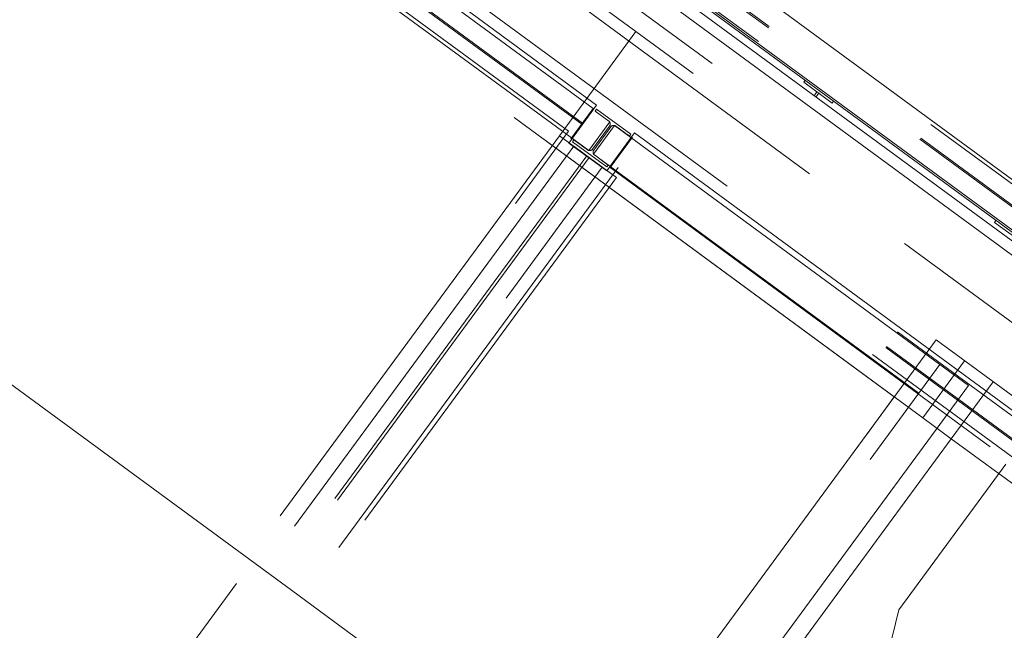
# Model space of a CAD drawing. Header units: metres. Extents: x 135583 to 135939, y 457896 to 458258.
# Tile 481 of 599: x 135757.32 to 135761.5, y 458070.59 to 458073.18. Entities that reach past the tile are written whole.
import ezdxf

# ---------------------------------------------------------------- set-up
doc = ezdxf.new("R2010")
doc.units = ezdxf.units.M
doc.linetypes.add('Hidden', pattern=[4, 2, -2])
doc.layers.add('NIEUWE INSTALLATIE', color=250, linetype='Continuous', lineweight=0)

msp = doc.modelspace()

# ---------------------------------------------------------------- linework, layer by layer
at = {"layer": 'NIEUWE INSTALLATIE', "linetype": 'Hidden'}
for p, q in [((135759.9364, 458073.1257), (135742.0054, 458086.2993)), ((135759.9364, 458073.1257), (135742.0054, 458086.2993)), ((135762.6871, 458071.0428), (135742.7817, 458085.6669)), ((135762.6871, 458071.0428), (135742.7817, 458085.6669)), ((135742.9429, 458085.5485), (135762.6871, 458071.0428)), ((135742.9429, 458085.5485), (135762.6871, 458071.0428)), ((135742.5934, 458085.4951), (135761.3302, 458071.7294)), ((135742.5934, 458085.4951), (135761.3302, 458071.7294)), ((135761.0317, 458071.5765), (135748.2181, 458080.9904)), ((135761.1526, 458071.4877), (135748.2181, 458080.9904)), ((135761.0317, 458071.5765), (135748.2181, 458080.9904)), ((135761.1526, 458071.4877), (135748.2181, 458080.9904)), ((135756.9465, 458074.8571), (135759.825, 458072.7422)), ((135756.9465, 458074.8571), (135759.825, 458072.7422)), ((135759.7554, 458072.7996), (135757.0198, 458074.8094)), ((135759.7554, 458072.7996), (135757.0198, 458074.8094)), ((135759.7695, 458072.8141), (135757.0294, 458074.8271)), ((135759.7695, 458072.8141), (135757.0294, 458074.8271)), ((135759.7362, 458072.6214), (135756.8576, 458074.7362)), ((135759.7362, 458072.6214), (135756.8576, 458074.7362)), ((135759.7063, 458072.7327), (135756.9706, 458074.7425)), ((135759.7063, 458072.7327), (135756.9706, 458074.7425)), ((135759.7099, 458072.7375), (135756.9742, 458074.7473)), ((135759.7099, 458072.7375), (135756.9742, 458074.7473)), ((135756.925, 458074.6805), (135759.6607, 458072.6706)), ((135756.925, 458074.6805), (135759.6607, 458072.6706)), ((135759.6506, 458072.7029), (135756.9589, 458074.6804)), ((135759.6506, 458072.7029), (135756.9589, 458074.6804)), ((135758.8859, 458074.3252), (135762.7522, 458071.4847)), ((135758.8859, 458074.3252), (135762.7522, 458071.4847)), ((135758.8859, 458074.3252), (135762.7522, 458071.4847)), ((135758.8859, 458074.3252), (135762.7522, 458071.4847)), ((135762.7526, 458071.4851), (135758.8862, 458074.3256)), ((135762.7561, 458071.4899), (135758.8898, 458074.3304)), ((135758.8901, 458074.3309), (135762.7564, 458071.4904)), ((135758.8901, 458074.3309), (135762.7564, 458071.4904)), ((135758.8901, 458074.3309), (135762.7564, 458071.4904)), ((135758.8901, 458074.3309), (135762.7564, 458071.4904)), ((135762.7987, 458071.548), (135758.9927, 458074.3442)), ((135762.7987, 458071.548), (135758.9927, 458074.3442)), ((135762.7987, 458071.548), (135758.9927, 458074.3442)), ((135762.7987, 458071.548), (135758.9927, 458074.3442)), ((135758.8436, 458074.2676), (135762.7099, 458071.4271)), ((135758.8436, 458074.2676), (135762.7099, 458071.4271)), ((135758.8436, 458074.2676), (135762.7099, 458071.4271)), ((135758.8436, 458074.2676), (135762.7099, 458071.4271)), ((135758.6475, 458074.1741), (135770.562, 458065.4208)), ((135758.6475, 458074.1741), (135770.562, 458065.4208)), ((135759.9364, 458073.1257), (135759.6118, 458072.684)), ((135759.6118, 458072.684), (135759.9364, 458073.1257)), ((135759.9364, 458073.1257), (135759.6118, 458072.684)), ((135759.6118, 458072.684), (135759.9364, 458073.1257)), ((135759.651, 458072.6529), (135759.7695, 458072.8141)), ((135759.651, 458072.6529), (135759.7695, 458072.8141)), ((135759.7554, 458072.7996), (135759.6607, 458072.6706)), ((135759.7554, 458072.7996), (135759.6607, 458072.6706)), ((135759.7689, 458072.7965), (135759.7633, 458072.7888)), ((135759.7689, 458072.7965), (135759.7633, 458072.7888)), ((135759.7633, 458072.7888), (135759.8213, 458072.7462)), ((135759.7633, 458072.7888), (135759.8213, 458072.7462)), ((135759.914, 458072.6899), (135759.7689, 458072.7965)), ((135759.914, 458072.6899), (135759.7689, 458072.7965)), ((135759.825, 458072.7422), (135759.7362, 458072.6214)), ((135759.825, 458072.7422), (135759.7362, 458072.6214)), ((135759.8245, 458072.7252), (135759.7523, 458072.6269)), ((135759.8245, 458072.7252), (135759.7523, 458072.6269)), ((135759.8455, 458072.7272), (135759.7567, 458072.6063)), ((135759.8455, 458072.7272), (135759.7567, 458072.6063)), ((135759.7571, 458072.6234), (135759.8294, 458072.7217)), ((135759.7571, 458072.6234), (135759.8294, 458072.7217)), ((135759.8455, 458072.7272), (135761.2254, 458071.7134)), ((135759.8455, 458072.7272), (135761.2254, 458071.7134)), ((135759.8503, 458072.7249), (135759.9084, 458072.6822)), ((135759.8503, 458072.7249), (135759.9084, 458072.6822)), ((135759.6118, 458072.684), (135756.9169, 458069.0158)), ((135759.6118, 458072.684), (135756.9169, 458069.0158)), ((135757.0573, 458069.1731), (135759.6506, 458072.7029)), ((135757.0573, 458069.1731), (135759.6506, 458072.7029)), ((135759.6118, 458072.684), (135759.8536, 458072.5063)), ((135759.6118, 458072.684), (135759.8536, 458072.5063)), ((135759.9306, 458072.6957), (135759.8122, 458072.5345)), ((135759.9306, 458072.6957), (135759.8122, 458072.5345)), ((135759.9084, 458072.6822), (135759.914, 458072.6899)), ((135759.9084, 458072.6822), (135759.914, 458072.6899)), ((135761.4618, 458071.5707), (135759.9306, 458072.6957)), ((135761.4618, 458071.5707), (135759.9306, 458072.6957)), ((135759.6725, 458072.6399), (135754.5279, 458065.6374)), ((135759.6725, 458072.6399), (135754.5279, 458065.6374)), ((135759.8122, 458072.5345), (135759.651, 458072.6529)), ((135759.8122, 458072.5345), (135759.651, 458072.6529)), ((135759.6733, 458072.6663), (135759.6677, 458072.6587)), ((135759.6733, 458072.6663), (135759.6677, 458072.6587)), ((135759.6677, 458072.6587), (135759.8127, 458072.5521)), ((135759.6677, 458072.6587), (135759.8127, 458072.5521)), ((135759.6725, 458072.6399), (135759.7934, 458072.5511)), ((135759.6725, 458072.6399), (135759.7934, 458072.5511)), ((135759.7313, 458072.6237), (135759.6733, 458072.6663)), ((135759.7313, 458072.6237), (135759.6733, 458072.6663)), ((135759.8262, 458072.549), (135759.921, 458072.678)), ((135759.8262, 458072.549), (135759.921, 458072.678)), ((135762.6566, 458070.6681), (135759.921, 458072.678)), ((135762.6566, 458070.6681), (135759.921, 458072.678)), ((135749.1867, 458058.2512), (135759.7277, 458072.5988)), ((135749.1867, 458058.2512), (135759.7277, 458072.5988)), ((135761.1366, 458071.5925), (135759.7567, 458072.6063)), ((135761.1366, 458071.5925), (135759.7567, 458072.6063)), ((135759.8184, 458072.5598), (135759.7604, 458072.6024)), ((135759.8184, 458072.5598), (135759.7604, 458072.6024)), ((135762.6075, 458070.6012), (135759.8718, 458072.6111)), ((135762.6075, 458070.6012), (135759.8718, 458072.6111)), ((135762.611, 458070.6061), (135759.8754, 458072.6159)), ((135762.611, 458070.6061), (135759.8754, 458072.6159)), ((135749.1968, 458058.2438), (135759.7377, 458072.5914)), ((135749.1968, 458058.2438), (135759.7377, 458072.5914)), ((135759.8127, 458072.5521), (135759.8184, 458072.5598)), ((135759.8127, 458072.5521), (135759.8184, 458072.5598)), ((135759.8601, 458072.549), (135749.2739, 458058.1397)), ((135759.8601, 458072.549), (135749.2739, 458058.1397)), ((135754.6488, 458065.5486), (135759.7934, 458072.5511)), ((135754.6488, 458065.5486), (135759.7934, 458072.5511)), ((135759.8262, 458072.549), (135762.5619, 458070.5392)), ((135759.8262, 458072.549), (135762.5619, 458070.5392)), ((135762.5517, 458070.5715), (135759.8601, 458072.549)), ((135762.5517, 458070.5715), (135759.8601, 458072.549)), ((135749.3126, 458058.1586), (135759.8536, 458072.5063)), ((135749.3126, 458058.1586), (135759.8536, 458072.5063)), ((135761.2094, 458071.8183), (135750.3745, 458057.0705)), ((135761.2094, 458071.8183), (135750.3745, 458057.0705)), ((135765.5612, 458068.6211), (135761.2094, 458071.8183)), ((135765.5612, 458068.6211), (135761.2094, 458071.8183)), ((135757.0644, 458071.7923), (135758.4747, 458070.7562)), ((135757.0644, 458071.7923), (135758.4747, 458070.7562)), ((135761.3302, 458071.7294), (135761.1526, 458071.4877)), ((135761.3302, 458071.7294), (135761.1526, 458071.4877)), ((135758.5611, 458068.0869), (135761.2254, 458071.7134)), ((135758.5611, 458068.0869), (135761.2254, 458071.7134)), ((135761.2254, 458071.7134), (135761.3463, 458071.6246)), ((135761.2254, 458071.7134), (135761.3463, 458071.6246)), ((135761.2735, 458071.3989), (135761.4511, 458071.6406)), ((135761.2735, 458071.3989), (135761.4511, 458071.6406)), ((135761.3463, 458071.6246), (135758.682, 458067.9981)), ((135761.3463, 458071.6246), (135758.682, 458067.9981)), ((135758.5451, 458068.1918), (135761.0317, 458071.5765)), ((135758.5451, 458068.1918), (135761.0317, 458071.5765)), ((135761.4619, 458071.5707), (135765.5316, 458068.5808)), ((135761.4619, 458071.5707), (135765.5316, 458068.5808)), ((135761.1526, 458071.4877), (135761.2735, 458071.3989)), ((135761.1526, 458071.4877), (135761.2735, 458071.3989)), ((135761.2735, 458071.3989), (135755.9449, 458064.1459)), ((135761.2735, 458071.3989), (135755.9449, 458064.1459)), ((135765.3674, 458068.3912), (135761.2735, 458071.3989)), ((135765.3674, 458068.3912), (135761.2735, 458071.3989)), ((135761.0507, 458070.6733), (135761.5046, 458071.2911)), ((135761.0507, 458070.6733), (135761.5046, 458071.2911)), ((135758.4747, 458070.7562), (135760.0261, 458069.6165)), ((135758.4747, 458070.7562), (135760.0261, 458069.6165)), ((135758.9587, 458067.8258), (135761.0507, 458070.6733)), ((135758.9587, 458067.8258), (135761.0507, 458070.6733)), ((135761.0507, 458070.6733), (135760.2053, 458067.1581)), ((135761.0507, 458070.6733), (135760.2053, 458067.1581))]:
    msp.add_line(p, q, dxfattribs=at)
at = {"layer": 'NIEUWE INSTALLATIE'}
for p, q in [((135762.8076, 458071.56), (135759.0038, 458074.3547)), ((135765.5416, 458069.3281), (135759.0945, 458074.0647)), ((135759.0992, 458074.0711), (135765.5398, 458069.3393)), ((135765.548, 458069.2861), (135759.0767, 458074.0405)), ((135759.0481, 458074.0015), (135765.5583, 458069.2186)), ((135760.1782, 458072.9481), (135759.9364, 458073.1257)), ((135760.1782, 458072.9481), (135759.9364, 458073.1257)), ((135760.6475, 458072.9113), (135760.6534, 458072.9193)), ((135760.7684, 458072.8225), (135760.6475, 458072.9113)), ((135760.6917, 458072.8533), (135760.7039, 458072.8698)), ((135760.7119, 458072.8639), (135760.6998, 458072.8474)), ((135760.7039, 458072.8698), (135760.7119, 458072.8639)), ((135760.7743, 458072.8305), (135760.7684, 458072.8225)), ((135761.4572, 458072.3164), (135761.4631, 458072.3245)), ((135761.578, 458072.2276), (135761.4572, 458072.3164))]:
    msp.add_line(p, q, dxfattribs=at)
at = {"layer": 'NIEUWE INSTALLATIE', "linetype": 'Hidden'}
for centre, major_axis, start_param, end_param in [((135759.8125, 458072.7341), (0.0089, 0.0121), 4.712389, 6.283185), ((135759.8125, 458072.7341), (0.0089, 0.0121), 4.712389, 6.283185), ((135759.8415, 458072.7128), (0.0089, 0.0121), 0, 1.570796), ((135759.8415, 458072.7128), (0.0089, 0.0121), 0, 1.570796), ((135759.7402, 458072.6358), (0.0146, -0.0036), 4.31969, 5.890486), ((135759.7402, 458072.6358), (0.0146, -0.0036), 4.31969, 5.890486), ((135759.7692, 458072.6145), (0.0089, 0.0121), 1.570796, 3.141593), ((135759.7692, 458072.6145), (0.0089, 0.0121), 1.570796, 3.141593)]:
    msp.add_ellipse(centre, major_axis=major_axis, ratio=1, start_param=start_param, end_param=end_param, dxfattribs=at)

doc.saveas('drawing.dxf')
